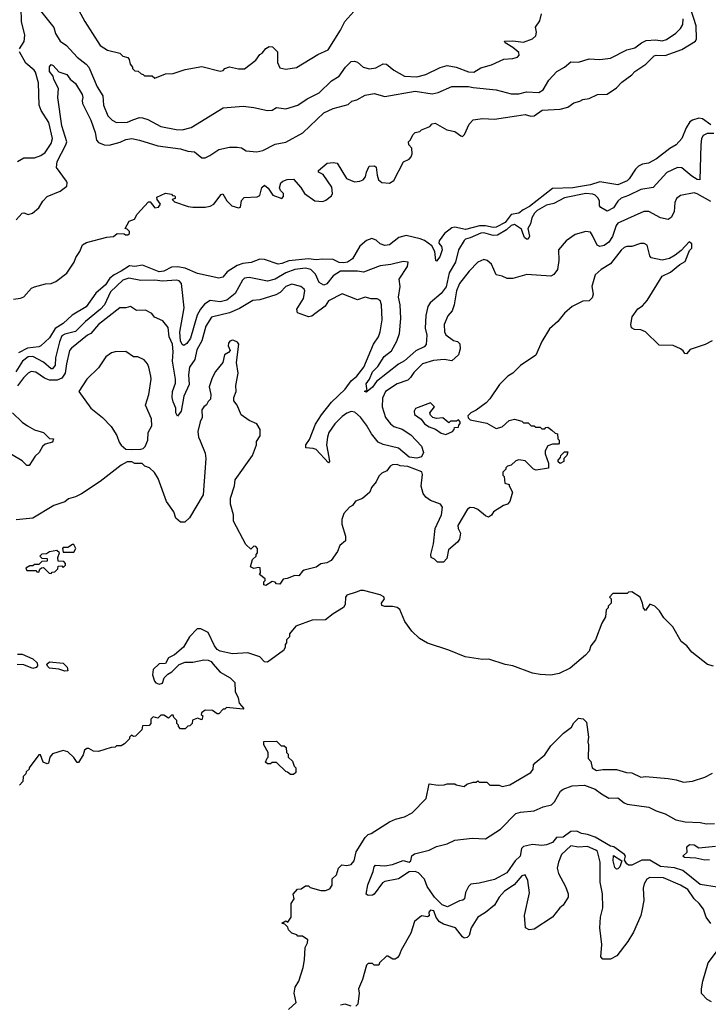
# Model space of a CAD drawing. Extents: x 2210602 to 2357277, y 510288 to 673808.
# Tile 403 of 464: x 2322949 to 2327468, y 622552 to 629016. Entities that reach past the tile are written whole.
import ezdxf

# ---------------------------------------------------------------- set-up
doc = ezdxf.new("R2010")
doc.units = 0

msp = doc.modelspace()

# ---------------------------------------------------------------- linework, layer by layer
at = {"layer": '0CON05XD'}
for points in [[(2322908.3, 627181.7), (2322955, 627187.5), (2322975, 627197.5), (2323027, 627253), (2323045, 627262.5), (2323118.3, 627281.7), (2323155, 627283.3), (2323185, 627296.7), (2323257.3, 627352.7), (2323305.9, 627424.1), (2323316.2, 627455), (2323343.3, 627495), (2323361.7, 627538.3), (2323386.2, 627553.8), (2323520.7, 627589.3), (2323565, 627592.5), (2323588.3, 627611.7), (2323635, 627610), (2323643, 627603), (2323657.5, 627602.5), (2323668.3, 627611.7), (2323670, 627625), (2323655, 627640), (2323640, 627645), (2323667, 627693), (2323703, 627707), (2323720.7, 627739.3), (2323795, 627820), (2323805, 627820), (2323835, 627780), (2323860, 627785), (2323872.5, 627805), (2323850, 627835), (2323848.3, 627851.7), (2323905, 627877.5), (2323945, 627870), (2323951.7, 627861.7), (2323965, 627860), (2323970, 627855), (2323968.3, 627841.7), (2323950, 627835), (2323965, 627820), (2324055, 627790), (2324085, 627786.2), (2324165, 627786.2), (2324197.7, 627792.3), (2324222.5, 627805), (2324270.7, 627869.3), (2324281.7, 627871.7), (2324307, 627827), (2324340, 627795), (2324385, 627780), (2324397.5, 627785), (2324405, 627830), (2324421.7, 627848.3), (2324506.1, 627853.9), (2324525, 627862.5), (2324537.5, 627915), (2324555, 627930), (2324579.3, 627909.3), (2324610, 627865), (2324668.3, 627841.7), (2324680, 627855), (2324680, 627875), (2324660, 627895), (2324653, 627913), (2324662.5, 627945), (2324675, 627956.7), (2324705, 627966.7), (2324745, 627970), (2324793.3, 627913.3), (2324816.7, 627875), (2324885, 627827.5), (2324937.1, 627822.9), (2324958.8, 627831.2), (2324995, 627860), (2325001.2, 627875), (2324996.2, 627916.2), (2324939.3, 627999.3), (2324910, 628015), (2324910, 628025), (2324966.4, 628073.6), (2325005, 628078.8), (2325033, 628073), (2325094.3, 627974.3), (2325145, 627952.5), (2325180, 627955), (2325202.5, 627965), (2325217.5, 627985), (2325223.8, 628015), (2325242.5, 628055), (2325277, 628057), (2325287, 628047), (2325293.8, 627995), (2325304.4, 627964.4), (2325325, 627948), (2325375, 627942.5), (2325405, 627960), (2325468.3, 628081.7), (2325505, 628100), (2325518.8, 628115), (2325524, 628135), (2325521.7, 628171.7), (2325503.3, 628193.3), (2325500, 628215), (2325513.6, 628226.4), (2325529.3, 628260.7), (2325543.9, 628276.1), (2325575, 628282.5), (2325585, 628292.5), (2325640, 628315), (2325655, 628332.5), (2325675, 628336.7), (2325752.3, 628292.3), (2325805, 628282.5), (2325843, 628253), (2325855, 628250), (2325868.3, 628261.7), (2325899.3, 628330.7), (2325925, 628358.8), (2325985, 628367.5), (2326065, 628363.3), (2326210, 628385), (2326265, 628394), (2326302.3, 628382.3), (2326325, 628384), (2326377.7, 628422.3), (2326495, 628428.8), (2326545, 628441.2), (2326585, 628470), (2326625, 628480), (2326645, 628492.5), (2326685, 628498.8), (2326740, 628525), (2326805, 628527.5), (2326865, 628567.5), (2326900, 628605), (2326965, 628653.8), (2326985, 628676.2), (2327056.8, 628723.2), (2327111.7, 628778.3), (2327125, 628783.1), (2327185, 628781.8), (2327295, 628820), (2327384.2, 628875.8), (2327389.2, 628890.8), (2327388.7, 628975), (2327331.3, 629155)], [(2322946.5, 628825), (2322977.3, 628872.7), (2322981.8, 628915), (2322960, 629005), (2322957.5, 629095)], [(2323298.8, 629145), (2323376, 629005), (2323477.3, 628847.3), (2323525, 628816.2), (2323605, 628796.2), (2323626.4, 628776.4), (2323658.3, 628768.3), (2323667.5, 628755), (2323673, 628723), (2323690, 628705), (2323690, 628695), (2323705, 628680), (2323727, 628677), (2323745, 628660), (2323760, 628655), (2323768.3, 628648.3), (2323817, 628647), (2323835, 628632.5), (2323905, 628660), (2323956.4, 628663.6), (2324035, 628688.8), (2324145, 628707.5), (2324265, 628678.8), (2324285, 628683.3), (2324293.9, 628696.1), (2324325, 628706.2), (2324385, 628692.5), (2324425, 628692.5), (2324499.3, 628750.7), (2324523.6, 628786.4), (2324540, 628795), (2324563.6, 628826.4), (2324585, 628840), (2324608.3, 628838.3), (2324640, 628805), (2324640, 628735), (2324655, 628700), (2324695, 628690), (2324765, 628702.5), (2324905, 628786.7), (2324973, 628817), (2325055, 628947.5), (2325083.3, 629005), (2325140.7, 629069.3)], [(2323086.2, 629075), (2323172.5, 628965), (2323184.2, 628925), (2323215, 628873.8), (2323255.7, 628845.7), (2323325, 628768.8), (2323385, 628724), (2323401.4, 628705), (2323457.5, 628575), (2323494.5, 628515), (2323498.6, 628455), (2323526.2, 628385), (2323555.7, 628355.7), (2323585, 628340.8), (2323656.3, 628343.7), (2323691.2, 628358.8), (2323735, 628373.3), (2323755, 628372.2), (2323790.7, 628360.7), (2323875, 628314), (2323975, 628294.2), (2324015, 628292), (2324075, 628308), (2324285, 628437.5), (2324415, 628448.8), (2324485, 628440), (2324575, 628419.2), (2324605, 628422.5), (2324635, 628438.6), (2324695, 628431.4), (2324775, 628454), (2324835, 628496), (2324913.3, 628535), (2324994.5, 628615.5), (2325044.5, 628645.5), (2325086.3, 628703.7), (2325125, 628741.2), (2325145, 628744), (2325165, 628738), (2325202.5, 628705), (2325245, 628692.9), (2325285, 628700.8), (2325333.2, 628726.8), (2325355, 628724.3), (2325405, 628684), (2325475, 628646), (2325555, 628641.4), (2325615, 628656), (2325707, 628703), (2325755, 628715.6), (2325812.5, 628705), (2325895, 628674.4), (2325928.3, 628671.7), (2325975, 628698.8), (2326045, 628720), (2326125, 628757.5), (2326185, 628760), (2326215, 628770), (2326227, 628783), (2326225, 628800), (2326185, 628833.3), (2326133.9, 628863.9), (2326130, 628875), (2326185, 628876.7), (2326255, 628867.5), (2326315, 628890), (2326335, 628910), (2326340, 628935), (2326333, 628967), (2326361.7, 629008.3), (2326372.5, 629055)], [(2325925, 628570), (2326075, 628554.4), (2326175, 628529.4), (2326225, 628530), (2326275, 628541.4), (2326355, 628536.9), (2326384.3, 628555), (2326420.2, 628619.8), (2326473.4, 628676.6), (2326525, 628704.2), (2326565, 628738.8), (2326615, 628736.7), (2326685, 628758.8), (2326755, 628754), (2326825, 628764.2), (2326932.4, 628817.6), (2326985, 628831.4), (2327030, 628865), (2327060.8, 628879.2), (2327122.8, 628882.8), (2327165, 628877.8), (2327193.8, 628885), (2327253.7, 628926.3), (2327285, 628958), (2327300.6, 628985), (2327302.4, 629022.4)], [(2322934.1, 628085.9), (2322975, 628110), (2323045, 628109.2), (2323086.7, 628125), (2323115, 628144.2), (2323155, 628202), (2323163.5, 628235), (2323140.9, 628340.9), (2323089.9, 628419.9), (2323075.5, 628455), (2323071.8, 628601.8), (2323051.4, 628671.4), (2323044.3, 628685), (2322989.9, 628729.9), (2322946.4, 628805)], [(2322925, 627702.5), (2322965, 627746.7), (2322975, 627748.8), (2323005, 627736.7), (2323032.5, 627745), (2323075, 627780), (2323100.8, 627825), (2323128.8, 627855), (2323215, 627890), (2323257.3, 627922.7), (2323261.2, 627945), (2323256.2, 627955), (2323190, 628045), (2323194.3, 628085), (2323252.5, 628195), (2323257.3, 628215), (2323225, 628320), (2323199.5, 628505), (2323203.3, 628565), (2323172.3, 628622.3), (2323167.5, 628645), (2323143.6, 628675), (2323143.4, 628706.6), (2323155, 628721.2), (2323168.8, 628715), (2323205, 628672.5), (2323257.5, 628655), (2323280, 628625), (2323315, 628596.2), (2323358.6, 628525), (2323364, 628506), (2323358, 628485), (2323360.8, 628465), (2323415, 628356.2), (2323444.5, 628275), (2323452.5, 628225), (2323465, 628209.4), (2323502.5, 628195), (2323535, 628193.1), (2323608.3, 628211.7), (2323645, 628230), (2323685, 628236), (2323735, 628226), (2323855, 628187.8), (2324005, 628167.5), (2324052.4, 628152.4), (2324095, 628147.8), (2324145, 628110), (2324165, 628109.2), (2324196.2, 628125), (2324255, 628164), (2324325, 628180), (2324375, 628180), (2324405, 628173.8), (2324435, 628156), (2324505, 628148), (2324545, 628158), (2324625, 628199.2), (2324695, 628210.8), (2324806, 628274), (2324945, 628404.4), (2325005, 628432.5), (2325105, 628460), (2325129.3, 628480.7), (2325160.7, 628489.3), (2325215, 628521.2), (2325275, 628531.2), (2325345, 628512), (2325545, 628546.5), (2325655, 628529.4), (2325695, 628536.9), (2325785, 628577.1), (2325895, 628576.4), (2325925, 628570)], [(2327485, 628326.4), (2327429.2, 628365), (2327405, 628369.5), (2327365, 628357.3), (2327347.5, 628345), (2327321.8, 628305), (2327293.8, 628235), (2327256.2, 628195), (2327215, 628170), (2327128.3, 628101.7), (2327075, 628074.6), (2327035, 628067.3), (2327010, 628055), (2326988.9, 628035), (2326949.1, 627970.9), (2326935, 627958.1), (2326875, 627930.8), (2326755, 627951.5), (2326695, 627932.3), (2326615, 627919.6), (2326577.8, 627912.2), (2326445, 627907.3), (2326295, 627790), (2326251.8, 627768.2), (2326224.4, 627745.6), (2326175, 627736.2), (2326135, 627685.4), (2326075, 627654.6), (2326055, 627651.5), (2326005, 627663.5), (2325966.5, 627663.5), (2325875, 627637.9), (2325805, 627654.4), (2325785, 627650), (2325736.7, 627613.3), (2325701.2, 627565), (2325699.5, 627549.5), (2325716.3, 627526.3), (2325720.6, 627505), (2325705, 627460), (2325685, 627430), (2325680, 627435), (2325673.3, 627495), (2325652.3, 627532.3), (2325605.7, 627565.7), (2325577, 627577), (2325485, 627600), (2325436.2, 627585), (2325375, 627538.8), (2325345, 627534), (2325315, 627544), (2325288.7, 627568.7), (2325259.5, 627580.5), (2325225, 627566.2), (2325181.5, 627528.5), (2325131.8, 627445), (2325100.8, 627425), (2325075, 627419.3), (2325045, 627421.2), (2325005, 627441.1), (2324935, 627444.5), (2324895, 627439.1), (2324845, 627445.6), (2324715, 627433.8), (2324670, 627415), (2324645, 627411.4), (2324555, 627441.9), (2324525, 627443.1), (2324467, 627423), (2324413.8, 627416.2), (2324375, 627402.5), (2324310.4, 627359.6), (2324282.5, 627325), (2324255, 627318), (2324115, 627350), (2324033.9, 627383.9), (2323985, 627393.6), (2323945, 627391.1), (2323895, 627365.6), (2323865, 627361.1), (2323755, 627404), (2323705, 627395.8), (2323670.3, 627399.7), (2323614.3, 627365.7)], [(2327505, 628269.6), (2327461.3, 628268.7), (2327434.4, 628255.6), (2327423.2, 628236.8), (2327418.5, 628195), (2327412.5, 627965), (2327395, 627966.9), (2327359.6, 627989.6), (2327295, 628044.4), (2327265, 628045.7), (2327196.6, 628013.4), (2327106.7, 627915), (2327025, 627901.9), (2326945, 627861.5), (2326895, 627843.6), (2326875, 627825.5), (2326845, 627780), (2326805, 627758.8), (2326762.1, 627782.1), (2326754.3, 627795), (2326753.8, 627825), (2326746, 627845), (2326726, 627865), (2326710.5, 627870.5), (2326665, 627873.8), (2326525, 627845.5), (2326455, 627810), (2326405, 627797.3), (2326345, 627762.5), (2326326.2, 627745), (2326309.6, 627715), (2326301.8, 627675), (2326284, 627645), (2326293.3, 627595), (2326285.5, 627574.5), (2326275, 627574.5), (2326260.6, 627585), (2326251.1, 627615), (2326241.5, 627641.5), (2326195, 627671.1), (2326175, 627663.8), (2326143.8, 627636.2), (2326085, 627601.6), (2326055, 627599.8), (2325995, 627616.1), (2325975, 627615.2), (2325905, 627583.1), (2325873.8, 627575), (2325865, 627566.2), (2325827.5, 627505), (2325808.5, 627425), (2325767.9, 627355), (2325747.7, 627262.3), (2325715, 627219.2), (2325642.4, 627157.6), (2325626.8, 627133.2), (2325613.1, 627075), (2325609.4, 626990.6), (2325620, 626945), (2325617.1, 626882.9), (2325602, 626868), (2325548.7, 626841.3), (2325475, 626777.5), (2325435.4, 626754.6), (2325290.2, 626639.8), (2325265, 626603.8), (2325230, 626575), (2325225, 626570), (2325212.5, 626575), (2325215, 626580), (2325230, 626580), (2325222.5, 626625), (2325244.2, 626655.8), (2325264.6, 626705), (2325299.8, 626740.2), (2325340, 626805), (2325388.8, 626841.2), (2325423.5, 626905), (2325441.1, 626955), (2325450.6, 627055), (2325444.5, 627144.5), (2325433.8, 627195), (2325445.7, 627265), (2325438.3, 627311.7), (2325494, 627395), (2325497.5, 627425), (2325465, 627429.2), (2325385, 627409.4), (2325315, 627400.6), (2325205, 627359.2), (2325165.6, 627365.6), (2325055, 627365.3), (2325005, 627333.5), (2324965, 627281.1), (2324945, 627272.3), (2324915, 627290), (2324889.5, 627345), (2324859.2, 627375), (2324825, 627385.3), (2324753.6, 627376.4), (2324695.8, 627355), (2324625, 627312.2), (2324575, 627300), (2324455, 627322.5), (2324425, 627318), (2324410, 627305), (2324362, 627218), (2324308.8, 627175), (2324265, 627164.4), (2324197.9, 627172.1), (2324162.3, 627147.7), (2324135.5, 627115), (2324114.3, 627075.7), (2324070, 626925), (2324045, 626889.4), (2324025, 626877.1), (2324015, 626884.2), (2324005, 626908), (2324000, 626965), (2324028, 627125), (2324010, 627285), (2323995, 627302.5), (2323976.8, 627306.8), (2323885, 627298.8), (2323835, 627306.3), (2323742.8, 627302.8), (2323665, 627319.1), (2323624.6, 627305), (2323545, 627230), (2323504.6, 627145), (2323478.2, 627115), (2323379.5, 627035), (2323315, 626970), (2323245, 626952.2), (2323225, 626939.5), (2323209.2, 626900.9), (2323184.7, 626795.2), (2323182.5, 626747.5), (2323165, 626723.1), (2323155, 626724.4), (2323105, 626767.9), (2323034.7, 626804.7), (2323005, 626802.9), (2322967.3, 626775), (2322924, 626705)], [(2327485, 627822), (2327395, 627873.3), (2327375, 627878.9), (2327285, 627862), (2327258.8, 627841.2), (2327248, 627815), (2327244, 627755), (2327223, 627717), (2327205, 627703.3), (2327155, 627714.2), (2327077, 627757), (2327045, 627756), (2326875, 627679.4), (2326862.7, 627665), (2326838.3, 627591.7), (2326814.4, 627555.6), (2326785, 627532.9), (2326755, 627526.5), (2326737.5, 627535), (2326708.5, 627598.5), (2326695, 627621.2), (2326663.9, 627626.1), (2326594.1, 627605.9), (2326535, 627563.3), (2326484.2, 627505.8), (2326486.2, 627435), (2326478.8, 627375), (2326455, 627343.3), (2326435, 627333.3), (2326277, 627343), (2326185, 627316.7), (2326147, 627317), (2326115, 627332.5), (2326075, 627340), (2326045, 627410), (2326016.1, 627436.1), (2325995, 627442.5), (2325955, 627423.3), (2325898.8, 627365), (2325834.4, 627285), (2325814.5, 627235), (2325800, 627145), (2325787.5, 627105), (2325758.6, 627071.4), (2325734.2, 627015), (2325736.4, 626966.4), (2325745, 626947.5), (2325795, 626910), (2325822.5, 626902.5), (2325837, 626887), (2325838.8, 626855), (2325828.8, 626815), (2325785, 626776), (2325735, 626784.3), (2325665, 626778.1), (2325592.8, 626757.2), (2325535, 626700), (2325513.5, 626666.5), (2325495, 626649.2), (2325425, 626625.7), (2325349.4, 626575), (2325329.4, 626530.6), (2325327.3, 626475), (2325349.1, 626405), (2325382.4, 626362.4), (2325405, 626344.5), (2325458.3, 626328.3), (2325515, 626290.6), (2325585, 626216), (2325599.1, 626175), (2325585, 626145.4), (2325555, 626138.3), (2325505, 626143.6), (2325435, 626203.8), (2325335, 626227.9), (2325301.9, 626241.9), (2325257.4, 626297.4), (2325225, 626354.3), (2325185, 626407.5), (2325148.7, 626438.7), (2325125, 626443.1), (2325095, 626433.1), (2325065, 626411.4), (2325016.1, 626363.9), (2324977.8, 626305), (2324967.8, 626275), (2324962.2, 626225), (2324978.1, 626145), (2324982.5, 626115), (2324975, 626107.5), (2324895, 626194.2), (2324875, 626202), (2324827.5, 626205), (2324826.7, 626225), (2324850.3, 626259.7), (2324889.7, 626360.3), (2324928.6, 626421.4), (2324994.3, 626505), (2325085, 626589.4), (2325124.7, 626645.3), (2325160.5, 626675), (2325207.7, 626735), (2325270, 626885), (2325303.8, 626935), (2325314.2, 626965.8), (2325327.5, 627045), (2325324, 627145), (2325315, 627172.5), (2325295, 627183.3), (2325255, 627183.8), (2325215, 627193.8), (2325165, 627176.2), (2325063.9, 627216.1), (2324975, 627170.8), (2324952.5, 627135), (2324886, 627085), (2324865, 627068.8), (2324845, 627066), (2324770.8, 627090.8), (2324768, 627115), (2324811.4, 627185), (2324819.2, 627235), (2324815, 627246.2), (2324794.2, 627264.2), (2324735, 627279.4), (2324695, 627264.2), (2324657.5, 627225), (2324630.5, 627209.5), (2324525, 627176.7), (2324477.9, 627172.1), (2324390.2, 627119.8), (2324325, 627092.1), (2324207.4, 627062.6), (2324170.6, 627005), (2324143, 626907), (2324111.1, 626848.9), (2324098.9, 626785), (2324062.9, 626735), (2324056.1, 626683.9), (2324060, 626620), (2324026.4, 626545), (2324009.4, 626445), (2323985, 626413.3), (2323974.4, 626435), (2323972.9, 626465), (2323955, 626506.7), (2323950, 626535), (2323952.5, 626575), (2323971.1, 626628.9), (2323972.1, 626655), (2323951.8, 626775), (2323955.4, 626834.6), (2323950.9, 626885), (2323928.9, 626935), (2323924, 626995), (2323888.8, 627038.8), (2323833, 627063), (2323816.4, 627086.4), (2323775, 627110), (2323715, 627107.5), (2323675, 627132.5), (2323645, 627123.3), (2323605, 627123.8), (2323465, 627014.3), (2323415, 626955.6), (2323392.9, 626945), (2323289.4, 626860.6), (2323276.5, 626843.5), (2323255, 626757.5), (2323248.2, 626695), (2323225, 626662.7), (2323195, 626648.9), (2323145, 626649.6), (2323112.3, 626662.3), (2323055, 626701.4), (2323025, 626707.1), (2323005, 626695.8), (2322974.3, 626665), (2322935, 626611.4)], [(2327493, 626907), (2327446.4, 626883.6), (2327349.3, 626850.7), (2327325, 626822.5), (2327314.1, 626824.1), (2327303, 626843), (2327286.1, 626856.1), (2327236.4, 626876.4), (2327145, 626880), (2327055, 626967.5), (2327025, 626980), (2326983, 626983), (2326963.6, 626993.6), (2326960, 627015), (2326967.5, 627065), (2327005, 627117.5), (2327035, 627137.5), (2327067.5, 627172.5), (2327165, 627332.5), (2327220.7, 627359.3), (2327281.7, 627408.3), (2327315, 627427.5), (2327345, 627500), (2327360, 627515), (2327360, 627545), (2327343, 627557), (2327289.5, 627500.5), (2327250.5, 627469.5), (2327212.5, 627447.5), (2327165, 627438), (2327093.6, 627453.6), (2327083.3, 627465), (2327067.5, 627535), (2327046.4, 627546.4), (2327023.6, 627546.4), (2326965, 627526.7), (2326933.9, 627526.1), (2326915, 627520), (2326895, 627503.3), (2326826.6, 627413.4), (2326765, 627376.2), (2326725, 627340), (2326704, 627265), (2326712.5, 627215), (2326705, 627190), (2326685, 627170), (2326645, 627167.5), (2326575, 627133.8), (2326525, 627090), (2326480, 627035), (2326425, 626986.7), (2326375.8, 626904.2), (2326335, 626813.3), (2326235, 626746.7), (2326183.9, 626696.1), (2326152.5, 626675), (2326098.3, 626621.7), (2326035, 626527.5), (2326009.5, 626500.5), (2325945, 626452.5), (2325910, 626435), (2325890, 626415), (2325891.7, 626401.7), (2325905, 626390), (2326015, 626367.5), (2326075, 626332.5), (2326115, 626342.5), (2326160, 626385), (2326195, 626392.5), (2326245, 626380), (2326255, 626370), (2326285, 626370), (2326305, 626350), (2326325, 626350), (2326335, 626340), (2326365, 626340), (2326375, 626330), (2326395, 626330), (2326401.7, 626338.3), (2326415, 626340), (2326441.7, 626321.7), (2326461.7, 626301.7), (2326478.3, 626298.3), (2326480, 626265), (2326490, 626255), (2326490, 626235), (2326485, 626230), (2326445, 626230), (2326415, 626217.5), (2326397.5, 626185), (2326397.5, 626165), (2326420, 626105), (2326418.3, 626071.7), (2326338.3, 626058.3), (2326320, 626065), (2326265, 626120), (2326225, 626126.7), (2326205, 626120), (2326175, 626092.5), (2326150, 626085), (2326140, 626075), (2326140, 626065), (2326120, 626045), (2326120, 626025), (2326127, 626017), (2326133, 625973), (2326160, 625965), (2326160, 625955), (2326182.5, 625915), (2326166.1, 625853.9), (2326150, 625835), (2326123.9, 625826.1), (2326057.5, 625785), (2326045, 625763.3), (2326025, 625751.2), (2326005, 625758.8), (2325955, 625800), (2325931.7, 625811.7), (2325905, 625813.3), (2325888.3, 625801.7), (2325824.2, 625695), (2325826.2, 625675), (2325841.2, 625645), (2325834, 625605), (2325821.2, 625585), (2325762.5, 625535), (2325751.7, 625478.3), (2325730, 625455), (2325690, 625455), (2325670, 625475), (2325650, 625485), (2325646.7, 625505), (2325664, 625575), (2325675.8, 625675), (2325715.8, 625765.8), (2325724.3, 625815), (2325710, 625835), (2325645, 625858.8), (2325615, 625882), (2325596.3, 625906.3), (2325583.4, 625953.4), (2325591.2, 626031.2), (2325588, 626048), (2325495, 626082.5), (2325446.2, 626086.2), (2325425, 626096), (2325395, 626093.3), (2325380, 626085), (2325357.5, 626055), (2325325, 626040), (2325305, 626020), (2325288.3, 625981.7), (2325257.5, 625945), (2325247.5, 625915), (2325198.3, 625871.7), (2325152.5, 625855), (2325133, 625827), (2325113.6, 625816.4), (2325076.4, 625773.6), (2325063.3, 625735), (2325063.3, 625705), (2325086.2, 625625), (2325086.2, 625595), (2325050, 625565), (2325033.3, 625525), (2324992.5, 625465), (2324965, 625450), (2324925, 625443.3), (2324895, 625422.5), (2324815, 625402.5), (2324803.6, 625396.4), (2324780, 625365), (2324755, 625366.7), (2324705, 625346.7), (2324677.5, 625342.5), (2324655, 625310), (2324635, 625312.5), (2324625, 625322.5), (2324605, 625327.5), (2324565, 625302.5), (2324550, 625305), (2324550, 625325), (2324560, 625335), (2324560, 625345), (2324523, 625373), (2324530, 625385), (2324526.7, 625416.7), (2324515, 625420), (2324485, 625413.3), (2324462.5, 625425), (2324477.5, 625472.5), (2324500, 625495), (2324500, 625505), (2324510, 625515), (2324510, 625545), (2324498.3, 625558.3), (2324485, 625560), (2324465, 625540), (2324431.7, 625571.7), (2324352.5, 625725), (2324352.5, 625765), (2324332.5, 625835), (2324332.5, 625875), (2324357.5, 625955), (2324362.5, 625995), (2324476.2, 626155), (2324503.3, 626225), (2324503.6, 626246.4), (2324526.7, 626285), (2324527.5, 626325), (2324505, 626363.3), (2324455, 626383.8), (2324402.3, 626422.3), (2324375.9, 626485.9), (2324353, 626513), (2324353.3, 626535), (2324368.8, 626575), (2324367.5, 626615), (2324383.3, 626695), (2324372.5, 626765), (2324387.5, 626885), (2324378.3, 626898.3), (2324355, 626910), (2324345, 626912.5), (2324327.5, 626905), (2324318.3, 626891.7), (2324317.5, 626875), (2324330, 626845), (2324319.3, 626830.7), (2324292.5, 626815), (2324282.5, 626765), (2324233.9, 626706.1), (2324212.5, 626665), (2324191.2, 626605), (2324202.5, 626555), (2324200, 626525), (2324185, 626510), (2324175, 626487.5), (2324156.1, 626473.9), (2324143.3, 626455), (2324146.2, 626405), (2324132.5, 626375), (2324118.3, 626311.7), (2324122, 626275), (2324132.3, 626252.3), (2324165, 626170), (2324171.2, 626135), (2324153, 625897), (2324062.5, 625745), (2324031.7, 625718.3), (2324005, 625717.5), (2323973, 625743), (2323960, 625785), (2323913, 625853), (2323857.5, 626005), (2323833, 626043), (2323800, 626075), (2323770, 626085), (2323751.7, 626101.7), (2323705, 626102.5), (2323685, 626112.5), (2323655, 626112.5), (2323615, 626092.5), (2323475.8, 625984.2), (2323355, 625903.3), (2323315, 625883.3), (2323269.3, 625870.7), (2323245, 625850), (2323172.3, 625827.7), (2323035, 625744.2), (2322925, 625733.3)], [(2323614.3, 627365.7), (2323568.6, 627341.4), (2323541.1, 627318.9), (2323511.2, 627275), (2323448.6, 627221.4), (2323385, 627131.2), (2323293.2, 627076.8), (2323235, 627020.8), (2323181.7, 626988.3), (2323145, 626927.5), (2323087.5, 626875), (2323075, 626868.8), (2322999.7, 626860.3), (2322940, 626830)], [(2323685, 626193.3), (2323743, 626197), (2323758.3, 626201.7), (2323772.5, 626215), (2323790, 626255), (2323791.2, 626305), (2323815, 626350), (2323813.8, 626395), (2323773.8, 626485), (2323796, 626555), (2323811.2, 626655), (2323808.8, 626675), (2323796.2, 626735), (2323787, 626757), (2323765, 626783.3), (2323725, 626803.3), (2323695, 626802.5), (2323645, 626836.7), (2323575, 626836.2), (2323551.7, 626828.3), (2323515, 626802.5), (2323465, 626730), (2323390, 626655), (2323337.5, 626575), (2323416.2, 626465), (2323491.2, 626405), (2323548.8, 626345), (2323587, 626287), (2323602.3, 626242.3), (2323615, 626223.3), (2323645, 626196.7), (2323685, 626193.3)], [(2325745, 626293.8), (2325788.3, 626311.7), (2325800, 626325), (2325801.7, 626338.3), (2325828.3, 626341.7), (2325830, 626355), (2325840, 626365), (2325840, 626375), (2325828.3, 626388.3), (2325815, 626380), (2325775, 626380), (2325765, 626370), (2325725, 626402.5), (2325685, 626397.5), (2325660, 626405), (2325645, 626420), (2325640, 626435), (2325670, 626475), (2325645, 626500), (2325547, 626463), (2325537.5, 626445), (2325540, 626425), (2325583, 626393), (2325605, 626363.3), (2325635, 626343.3), (2325678.3, 626328.3), (2325715, 626302), (2325745, 626293.8)], [(2322902.1, 626435), (2322965, 626374.4), (2322999.8, 626349.8), (2323045, 626324.4), (2323105, 626306.2), (2323145, 626267.5), (2323170, 626265), (2323165, 626242.5), (2323115, 626230), (2323097.5, 626215), (2323076.7, 626175), (2323049.7, 626150.3), (2323010.5, 626089.5), (2322995, 626088.8), (2322965, 626119.2), (2322895, 626162)], [(2326495, 626102.5), (2326483, 626113), (2326482.5, 626125), (2326498.3, 626141.7), (2326500, 626155), (2326525, 626180), (2326545, 626180), (2326540, 626155), (2326520, 626135), (2326520, 626115), (2326495, 626102.5)], [(2323305, 625520), (2323317.5, 625545), (2323305, 625570), (2323295, 625570), (2323265, 625550), (2323235, 625550), (2323230, 625545), (2323235, 625520), (2323305, 625520)], [(2323155, 625380), (2323161.7, 625388.3), (2323178.3, 625391.7), (2323198.3, 625411.7), (2323201.7, 625428.3), (2323225, 625430), (2323235, 625420), (2323250, 625435), (2323250, 625445), (2323238.3, 625458.3), (2323201.7, 625461.7), (2323200, 625485), (2323210, 625515), (2323191.7, 625531.7), (2323145, 625522.5), (2323125, 625510), (2323095, 625507.5), (2323080, 625495), (2323095, 625480), (2323128.3, 625478.3), (2323128.3, 625461.7), (2323095, 625460), (2323075, 625440), (2323045, 625440), (2323035, 625430), (2323015, 625430), (2322990, 625415), (2322995, 625400), (2323055, 625400), (2323061.7, 625391.7), (2323075, 625390), (2323081.7, 625408.3), (2323091.7, 625418.3), (2323105, 625420), (2323141.7, 625381.7), (2323155, 625380)], [(2326798.3, 625141.7), (2326792.5, 625095), (2326770, 625055), (2326726.7, 624945), (2326697.5, 624905), (2326685, 624870), (2326662.5, 624845), (2326560.7, 624759.3), (2326490, 624725), (2326435, 624713.3), (2326365, 624716.7), (2326315, 624726.7), (2326185, 624773.3), (2326135, 624783.3), (2326028.3, 624818.3), (2325985, 624816.2), (2325873, 624833), (2325765, 624878), (2325625, 624923.8), (2325572.7, 624952.7), (2325521.2, 625001.2), (2325476.2, 625065), (2325442.5, 625145), (2325425, 625156.7), (2325395, 625163.3), (2325345, 625164), (2325325, 625170), (2325323.8, 625185), (2325342.5, 625215), (2325338.3, 625228.3), (2325315, 625241.2), (2325205, 625268.8), (2325185, 625268.8), (2325157, 625257), (2325095, 625238), (2325085.8, 625225), (2325084, 625176), (2325073.9, 625156.1), (2325005, 625116.7), (2324955, 625076.7), (2324867, 625073), (2324760, 625035), (2324720, 624985), (2324720, 624965), (2324700, 624945), (2324700, 624925), (2324690, 624915), (2324690, 624895), (2324680, 624875), (2324575, 624797.5), (2324555, 624800), (2324523.6, 624833.6), (2324445, 624860), (2324345, 624853.3), (2324265, 624870), (2324245, 624882.5), (2324226.4, 624906.4), (2324185, 624992.5), (2324137, 625017), (2324113, 625017), (2324062.5, 624965), (2324023, 624897), (2323965, 624847.5), (2323925, 624827.5), (2323905, 624790), (2323865, 624787.5), (2323825, 624750), (2323820, 624715), (2323833, 624673), (2323841.7, 624661.7), (2323863, 624653), (2323885, 624660), (2323896.7, 624695), (2323920, 624720), (2323947.5, 624735), (2323995, 624782.5), (2324035, 624797.5), (2324085, 624797.5), (2324157, 624813), (2324185, 624812.5), (2324205, 624802.5), (2324216.4, 624786.4), (2324263.6, 624733.6), (2324330, 624695), (2324360, 624665), (2324362.5, 624605), (2324382.5, 624565), (2324388.3, 624528.3), (2324420, 624495), (2324415, 624490), (2324305, 624500), (2324295, 624490), (2324285, 624490), (2324255, 624460), (2324245, 624460), (2324215, 624480), (2324165, 624482.5), (2324142.5, 624465), (2324140, 624455), (2324150, 624445), (2324145, 624420), (2324115, 624430), (2324081.7, 624418.3), (2324080, 624395), (2324065, 624380), (2324051.7, 624378.3), (2324035, 624360), (2324005, 624360), (2323990, 624375), (2323990, 624385), (2323980, 624395), (2323980, 624415), (2323960, 624435), (2323955, 624450), (2323945, 624450), (2323925, 624430), (2323895, 624450), (2323875, 624450), (2323855, 624430), (2323825, 624440), (2323810, 624425), (2323810, 624395), (2323798.3, 624381.7), (2323755, 624380), (2323750, 624355), (2323708.3, 624311.7), (2323695, 624310), (2323681.7, 624318.3), (2323670, 624305), (2323670, 624295), (2323637, 624263), (2323615, 624250), (2323585, 624250), (2323575, 624240), (2323548.3, 624238.3), (2323465, 624212.5), (2323433, 624213), (2323401.7, 624231.7), (2323388.3, 624231.7), (2323375, 624220), (2323365, 624190), (2323335, 624140), (2323325, 624140), (2323303, 624173), (2323265, 624210), (2323235, 624217.5), (2323163.6, 624196.4), (2323147.5, 624175), (2323136.7, 624135), (2323128.3, 624131.7), (2323102.3, 624142.3), (2323085, 624190), (2323075, 624190), (2323010, 624105), (2323010, 624095), (2322991.7, 624078.3), (2322990, 624065), (2322971.7, 624048.3), (2322970, 624015), (2322948.3, 623991.7)], [(2327501.7, 624771.7), (2327463, 624783), (2327360, 624865), (2327326.4, 624906.4), (2327290, 624935), (2327235, 625030), (2327175, 625090), (2327147.5, 625135), (2327117.5, 625165), (2327085, 625180), (2327055, 625137.5), (2327042.3, 625152.3), (2327036.7, 625185), (2327020, 625225), (2326965, 625260), (2326943, 625257), (2326935, 625250), (2326841.7, 625248.3), (2326820, 625225), (2326830, 625215), (2326830, 625185), (2326810, 625165), (2326810, 625155), (2326798.3, 625141.7)], [(2322935, 624850), (2322965, 624851.2), (2323035, 624820), (2323064, 624795), (2323065.8, 624774.2), (2323057, 624763), (2323035, 624757.1), (2322975, 624780), (2322933, 624783)], [(2323245, 624739.4), (2323205, 624753.1), (2323145, 624760), (2323131.1, 624771.1), (2323127.1, 624785), (2323145, 624800), (2323235, 624791.9), (2323260.6, 624765), (2323265, 624742.5), (2323245, 624739.4)], [(2324712.1, 622517.9), (2324762.5, 622565), (2324750.8, 622625), (2324755.7, 622664.3), (2324780, 622705), (2324808.8, 622795), (2324818.8, 622845), (2324822.5, 622925), (2324837.5, 622955), (2324840, 622975), (2324805, 623000), (2324775, 623000), (2324768.3, 623008.3), (2324735, 623020), (2324711.7, 623041.7), (2324708.3, 623058.3), (2324688.3, 623078.3), (2324670, 623085), (2324695, 623100), (2324708.3, 623091.7), (2324730, 623125), (2324730, 623215), (2324750, 623245), (2324742.5, 623275), (2324771.7, 623308.3), (2324795, 623310), (2324825, 623330), (2324845, 623330), (2324855, 623320), (2324925, 623300), (2324955, 623300), (2324985, 623310), (2325000, 623335), (2325000, 623375), (2325028.3, 623401.7), (2325040, 623445), (2325063, 623467), (2325095, 623462.5), (2325125, 623471.2), (2325144.2, 623495), (2325156.2, 623553.8), (2325215, 623647.5), (2325235, 623666.7), (2325255, 623673.3), (2325375, 623750.8), (2325415, 623767.5), (2325475, 623782), (2325525, 623810), (2325617, 623903), (2325635, 624000), (2325695, 623990), (2325735, 623992.5), (2325755, 624000), (2325805, 624000), (2325813, 623993), (2325865, 623982.5), (2325883, 623997), (2325925, 624010), (2325945, 624010), (2325955, 624020), (2325965, 624010), (2326015, 624010), (2326035, 623990), (2326095, 623990), (2326115, 623982.5), (2326165, 623992.5), (2326302.5, 624075), (2326317.5, 624095), (2326320, 624125), (2326331.7, 624138.3), (2326395, 624190), (2326435, 624250), (2326517, 624333), (2326569.3, 624370.7), (2326585, 624400), (2326615, 624430), (2326647, 624427), (2326667.5, 624405), (2326682.5, 624305), (2326677.5, 624275), (2326682.5, 624255), (2326680, 624165), (2326697, 624147), (2326706.2, 624105), (2326735, 624088), (2326775, 624094.2), (2326864.2, 624094.2), (2326930, 624075), (2326965, 624072), (2327023.9, 624043.9), (2327055, 624046.7), (2327203.6, 624033.6), (2327256.4, 624026.4), (2327305, 624010), (2327365, 624016.7), (2327445, 624043.3), (2327495, 624070)], [(2324745, 624060), (2324725, 624060), (2324707, 624077), (2324695, 624080), (2324635, 624140), (2324605, 624140), (2324595, 624130), (2324575, 624130), (2324561.7, 624141.7), (2324571.7, 624168.3), (2324580, 624175), (2324580, 624205), (2324550, 624255), (2324551.7, 624278.3), (2324635, 624280), (2324665, 624250), (2324685, 624250), (2324698.3, 624238.3), (2324700, 624205), (2324710, 624195), (2324710, 624175), (2324738.3, 624148.3), (2324750, 624115), (2324760, 624105), (2324760, 624075), (2324745, 624060)], [(2327525, 623320.8), (2327415, 623339.1), (2327300.3, 623430.3), (2327245, 623448.9), (2327155, 623456.1), (2327085, 623499.3), (2327031.2, 623498.8), (2326965, 623466), (2326945, 623466.7), (2326933.6, 623473.6), (2326918.3, 623498.3), (2326923.3, 623525), (2326918, 623535), (2326846.7, 623585), (2326825, 623590), (2326725, 623649.6), (2326675, 623666.9), (2326635, 623672.7), (2326605, 623689.2), (2326565, 623687.1), (2326515, 623649.6), (2326472, 623648), (2326445, 623613.6), (2326405, 623598.8), (2326375, 623594.4), (2326315, 623601.3), (2326255, 623588.9), (2326242.7, 623575), (2326232.7, 623525), (2326200.9, 623495), (2326145, 623415.6), (2326065, 623372.1), (2325965, 623347.5), (2325908.8, 623341.2), (2325895, 623326.7), (2325874.4, 623285.6), (2325866.7, 623245), (2325857.5, 623235), (2325835, 623232.5), (2325756.9, 623193.1), (2325721.4, 623205), (2325671.5, 623255), (2325622.1, 623325), (2325604.7, 623374.7), (2325565.4, 623415.4), (2325545, 623424.2), (2325505, 623422.5), (2325435, 623375.8), (2325345, 623357.5), (2325330.3, 623349.7), (2325275.7, 623274.3), (2325265, 623268.8), (2325236.4, 623266.4), (2325222.5, 623275), (2325233.2, 623336.8), (2325268.8, 623425), (2325274, 623455), (2325284.3, 623465.7), (2325345, 623462), (2325395, 623469.2), (2325465, 623496), (2325505, 623486.2), (2325515.6, 623494.4), (2325523, 623527), (2325540.5, 623539.5), (2325635, 623564), (2325685, 623588.8), (2325755, 623605.7), (2325805, 623629.4), (2325917.9, 623642.1), (2326005, 623639.2), (2326105, 623702.5), (2326204.6, 623805.4), (2326235, 623814.4), (2326325, 623821.4), (2326385, 623848.1), (2326438.5, 623861.5), (2326458.7, 623881.3), (2326498.3, 623951.7), (2326515.7, 623964.3), (2326575, 623985.8), (2326655, 623991.4), (2326725, 623964.3), (2326766, 623935), (2326815, 623905.7), (2326875, 623906.9), (2326915, 623874.4), (2326935, 623865.6), (2327077.3, 623847.3), (2327125, 623823.3), (2327183.6, 623803.6), (2327255, 623762.5), (2327315, 623750), (2327415, 623746.7), (2327455, 623737.5), (2327508.3, 623738.3)], [(2327475, 623500), (2327445, 623497.5), (2327385, 623512), (2327312.5, 623515), (2327300, 623525), (2327328.3, 623551.7), (2327327.5, 623585), (2327345, 623602.5), (2327375, 623600), (2327405, 623580), (2327515, 623590)], [(2327483.6, 623083.6), (2327453.3, 623125), (2327436.1, 623176.1), (2327406.7, 623215), (2327374.2, 623244.2), (2327334, 623305), (2327285.4, 623335.4), (2327173.1, 623383.1), (2327085, 623384.4), (2327065, 623372.9), (2327046.7, 623343.3), (2327040.5, 623315), (2327045.4, 623234.6), (2327031.4, 623165), (2327024, 623135), (2326976, 623025), (2326940, 622965), (2326868.4, 622871.6), (2326825, 622849.5), (2326775, 622848.6), (2326761.9, 622865), (2326769.5, 622945), (2326755.6, 623055), (2326760.5, 623125), (2326774.5, 623185), (2326772.7, 623277.3), (2326758.6, 623355), (2326758.6, 623485), (2326740, 623555), (2326730, 623565), (2326675, 623588.9), (2326615, 623583.3), (2326565, 623592.1), (2326504.7, 623535.3), (2326483.8, 623485), (2326475.5, 623445), (2326485, 623410), (2326530, 623325), (2326547, 623277), (2326548, 623255), (2326515.8, 623204.2), (2326493.3, 623185), (2326445, 623123.3), (2326325, 623046.2), (2326292.3, 623042.3), (2326267.5, 623055), (2326261.2, 623135), (2326294, 623285), (2326282.9, 623365), (2326265, 623403.3), (2326245, 623395.8), (2326193.3, 623336.7), (2326130, 623295), (2326095.7, 623255), (2326065, 623202.5), (2326006.2, 623155)], [(2326865, 623440), (2326855, 623450), (2326843.3, 623495), (2326845, 623530), (2326900, 623495), (2326887.5, 623455), (2326875, 623442.5), (2326865, 623440)], [(2326006.2, 623155), (2325955, 623124.2), (2325912.5, 623055), (2325897.9, 623005), (2325885, 622990.9), (2325866.4, 622986.4), (2325854.2, 622994.2), (2325808, 623055), (2325729.5, 623079.5), (2325703.5, 623093.5), (2325681.4, 623121.4), (2325665.8, 623165), (2325645, 623170), (2325633, 623157), (2325635, 623132.5), (2325625, 623127.5), (2325585, 623132.5), (2325540, 623095), (2325515, 623020), (2325451.7, 622908.3), (2325438.3, 622871.7), (2325425, 622857.5), (2325411.7, 622848.3), (2325398.3, 622848.3), (2325365, 622867.5), (2325355, 622867.5), (2325310, 622825), (2325305, 622810), (2325275, 622810), (2325265, 622820), (2325235, 622820), (2325225, 622810), (2325198.8, 622715), (2325172.5, 622655), (2325177.5, 622625), (2325167, 622553), (2325155, 622540)], [(2327488.3, 622568.3), (2327460, 622585), (2327423.9, 622623.9), (2327423.6, 622653.6), (2327431.2, 622705), (2327466.2, 622825), (2327528, 622905)], [(2325125, 622540), (2325085, 622552.5), (2325055, 622547.5)]]:
    msp.add_lwpolyline(points, dxfattribs=at)

doc.saveas('drawing.dxf')
